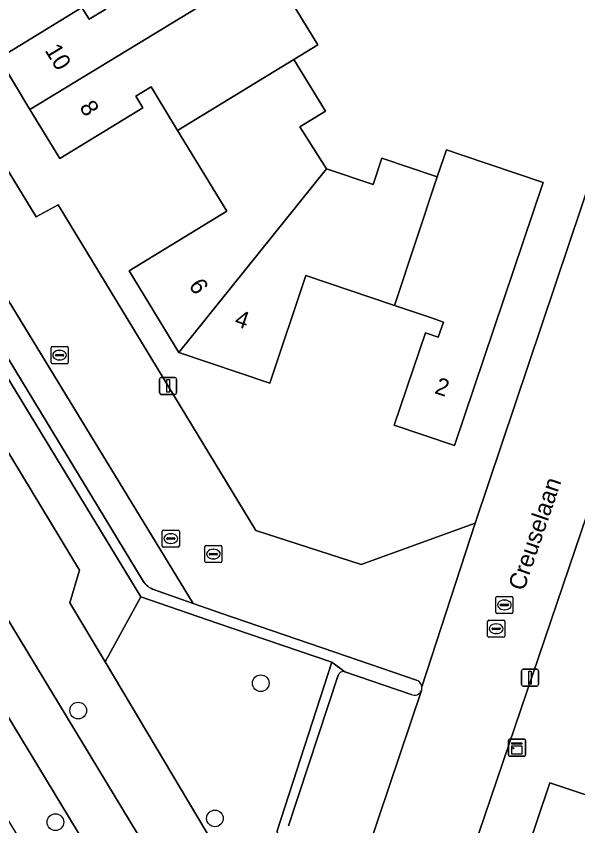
# Model space of a CAD drawing. Extents: x 157767 to 159172, y 387839 to 389425.
# Drawn here: x 158168.15 to 158201.03, y 388301.19 to 388348.56 of the extents above; entities that cross this region are included whole.
import ezdxf

# ---------------------------------------------------------------- set-up
doc = ezdxf.new("R2010")
doc.units = 0
for name, color, linetype in [('IMGEO_Berm_groen', 7, 'Continuous'), ('IMGEO_Boom', 7, 'Continuous'), ('IMGEO_Erf', 7, 'Continuous'), ('IMGEO_Fietspad_gesloten', 7, 'Continuous'), ('IMGEO_Groenvoorziening', 7, 'Continuous'), ('IMGEO_Kast', 7, 'Continuous'), ('IMGEO_Kolk', 7, 'Continuous'), ('IMGEO_Lichtmast', 7, 'Continuous'), ('IMGEO_Muur', 7, 'Continuous'), ('IMGEO_Openbare_ruimte_label', 7, 'Continuous'), ('IMGEO_Pand', 7, 'Continuous'), ('IMGEO_Pand_nummerreeks', 7, 'Continuous'), ('IMGEO_Parkeervlak_open', 7, 'Continuous'), ('IMGEO_Rijbaan_lokaal_open', 7, 'Continuous'), ('IMGEO_Rioolput', 7, 'Continuous'), ('IMGEO_Voetpad_open', 7, 'Continuous')]:
    doc.layers.add(name, color=color, linetype=linetype)

msp = doc.modelspace()

# ---------------------------------------------------------------- linework, layer by layer
at = {"layer": 'IMGEO_Berm_groen'}
msp.add_lwpolyline([(158153.286, 388331.356), (158142.759, 388349.282), (158132.45, 388366.885), (158129.845, 388365.121), (158139.769, 388348), (158157.789, 388317.741), (158173.795, 388291.448), (158178.959, 388283.153), (158180.756, 388284.205), (158178.868, 388289.086), (158165.181, 388311.658)], close=True, dxfattribs=at)
at = {"layer": 'IMGEO_Boom'}
for centre in [(158182.464, 388309.529), (158171.777, 388307.929), (158179.783, 388301.621), (158170.443, 388301.401)]:
    msp.add_circle(centre, 0.489, dxfattribs=at)
at = {"layer": 'IMGEO_Erf'}
for points in [[(158143.742, 388378.793), (158169.317, 388336.817), (158170.612, 388337.516), (158182.172, 388318.47), (158188.347, 388316.482), (158195.026, 388318.901), (158203.621, 388344.484), (158204.506, 388347.12), (158205.279, 388349.421)], [(158182.914, 388351.609), (158185.8, 388346.873), (158184.407, 388346.024), (158186.251, 388342.998), (158184.762, 388342.091), (158186.307, 388339.632), (158189.043, 388338.71), (158189.561, 388340.247), (158192.798, 388339.156), (158193.331, 388340.74), (158194.256, 388340.428), (158198.994, 388338.831), (158193.806, 388323.444), (158190.28, 388324.633), (158192.101, 388330.035), (158192.86, 388329.78), (158193.158, 388330.663), (158192.399, 388330.919), (158190.296, 388331.628), (158185.107, 388333.378), (158182.988, 388327.092), (158177.671, 388328.884), (158174.758, 388333.664), (158180.477, 388337.149), (158177.596, 388341.876), (158176.458, 388343.744), (158176.041, 388344.428), (158175.151, 388343.885), (158175.567, 388343.201), (158170.699, 388340.235), (158168.953, 388343.1), (158167.131, 388346.091), (158171.999, 388349.058), (158172.416, 388348.375), (158173.386, 388348.967)], [(158207.176, 388335.906), (158193.823, 388296.623)], [(158197.134, 388296.971), (158199.379, 388303.704), (158205.746, 388301.581)]]:
    msp.add_lwpolyline(points, dxfattribs=at)
at = {"layer": 'IMGEO_Fietspad_gesloten'}
msp.add_lwpolyline([(158175.742, 388299.912), (158162.359, 388321.986), (158152.031, 388339.346), (158134.936, 388368.569), (158132.45, 388366.885), (158142.759, 388349.282), (158153.286, 388331.356), (158165.181, 388311.658), (158178.868, 388289.086), (158188.453, 388273.59), (158199.34, 388257.164), (158201.801, 388253.451), (158204.172, 388250), (158207.773, 388244.758), (158210.203, 388246.361), (158201.818, 388258.573), (158195.13, 388268.765), (158188.418, 388279.263)], close=True, dxfattribs=at)
at = {"layer": 'IMGEO_Groenvoorziening'}
for points in [[(158150.628, 388348.658), (158152.625, 388348.163), (158154.628, 388344.956), (158154.075, 388343.02), (158156.218, 388339.413), (158158.137, 388338.952), (158160.119, 388335.714), (158159.551, 388333.769), (158163.802, 388326.774), (158165.73, 388326.242), (158171.855, 388316.141), (158171.296, 388314.237), (158173.351, 388310.787), (158175.446, 388314.592), (158129.494, 388390.09)], [(158162.359, 388321.986), (158175.742, 388299.912), (158188.418, 388279.263), (158195.13, 388268.765), (158198.647, 388271.084), (158197.254, 388273.407), (158195.332, 388273.955), (158189.095, 388284.416), (158189.658, 388286.335), (158185.543, 388292.972), (158183.658, 388293.483), (158173.351, 388310.787), (158171.296, 388314.237), (158171.855, 388316.141), (158165.73, 388326.242)]]:
    msp.add_lwpolyline(points, dxfattribs=at)
msp.add_lwpolyline([(158204.079, 388265.917), (158183.553, 388299.72), (158183.422, 388300.898), (158186.634, 388310.76), (158179.922, 388313.047), (158175.446, 388314.592), (158173.351, 388310.787), (158183.658, 388293.483), (158185.543, 388292.972), (158189.658, 388286.335), (158189.095, 388284.416), (158195.332, 388273.955), (158197.254, 388273.407), (158198.647, 388271.084), (158207.528, 388256.281), (158219.17, 388253.347), (158226.854, 388257.889), (158227.06, 388260.07), (158226.561, 388260.197)], close=True, dxfattribs=at)
at = {"layer": 'IMGEO_Kast'}
for p, q in [((158197.037, 388306.26), (158197.878, 388306.26)), ((158197.878, 388306.26), (158197.037, 388306.26)), ((158196.962, 388305.335), (158196.962, 388306.176)), ((158196.962, 388306.176), (158196.962, 388305.335)), ((158197.962, 388306.185), (158197.962, 388305.344)), ((158197.962, 388305.344), (158197.962, 388306.185)), ((158197.887, 388305.26), (158197.046, 388305.26)), ((158197.046, 388305.26), (158197.887, 388305.26))]:
    msp.add_line(p, q, dxfattribs=at)
for points in [[(158197.157, 388306.05), (158197.757, 388306.05), (158197.757, 388305.965), (158197.157, 388305.965), (158197.157, 388306.05)], [(158197.157, 388305.875), (158197.757, 388305.875), (158197.757, 388305.386), (158197.157, 388305.386), (158197.157, 388305.875)]]:
    msp.add_lwpolyline(points, dxfattribs=at)
msp.add_circle((158197.241, 388305.724), 0.0377, dxfattribs=at)
for centre, start, end in [((158197.04, 388306.182), 92.4484, 184.2845), ((158197.04, 388306.182), 92.4484, 184.2845), ((158197.884, 388306.182), 2.4484, 94.2845), ((158197.884, 388306.182), 2.4484, 94.2845), ((158197.04, 388305.338), 182.4484, 274.2845), ((158197.04, 388305.338), 182.4484, 274.2845), ((158197.884, 388305.338), 272.4484, 4.2845), ((158197.884, 388305.338), 272.4484, 4.2845)]:
    msp.add_arc(centre, 0.0779, start, end, dxfattribs=at)
at = {"layer": 'IMGEO_Kolk'}
for p, q in [((158170.188, 388328.299), (158170.188, 388329.151)), ((158170.263, 388329.225), (158171.115, 388329.225)), ((158170.676, 388329.005), (158170.701, 388329.005)), ((158171.189, 388329.151), (158171.189, 388328.299)), ((158170.447, 388328.719), (158170.447, 388328.731)), ((158170.885, 388328.682), (158170.487, 388328.682)), ((158170.49, 388328.768), (158170.888, 388328.768)), ((158170.931, 388328.731), (158170.931, 388328.719)), ((158171.115, 388328.225), (158170.263, 388328.225)), ((158170.699, 388328.445), (158170.674, 388328.445)), ((158179.265, 388317.584), (158180.117, 388317.584)), ((158179.19, 388316.658), (158179.19, 388317.51)), ((158179.449, 388317.078), (158179.449, 388317.09)), ((158179.492, 388317.127), (158179.89, 388317.127)), ((158179.678, 388317.364), (158179.703, 388317.364)), ((158179.933, 388317.09), (158179.933, 388317.078)), ((158180.191, 388317.51), (158180.191, 388316.658)), ((158179.887, 388317.041), (158179.489, 388317.041)), ((158179.701, 388316.804), (158179.676, 388316.804)), ((158180.117, 388316.584), (158179.265, 388316.584)), ((158196.229, 388313.684), (158196.229, 388314.536)), ((158196.304, 388314.61), (158197.156, 388314.61)), ((158196.717, 388314.39), (158196.742, 388314.39)), ((158197.23, 388314.536), (158197.23, 388313.684)), ((158196.488, 388314.104), (158196.488, 388314.116)), ((158196.926, 388314.067), (158196.528, 388314.067)), ((158196.531, 388314.153), (158196.929, 388314.153)), ((158196.74, 388313.83), (158196.715, 388313.83)), ((158196.972, 388314.116), (158196.972, 388314.104)), ((158197.156, 388313.61), (158196.304, 388313.61))]:
    msp.add_line(p, q, dxfattribs=at)
for points in [[(158170.188, 388328.299), (158170.188, 388329.151)], [(158170.263, 388329.225), (158171.115, 388329.225)], [(158171.189, 388329.151), (158171.189, 388328.299)], [(158171.115, 388328.225), (158170.263, 388328.225)], [(158179.265, 388317.584), (158180.117, 388317.584)], [(158179.19, 388316.658), (158179.19, 388317.51)], [(158180.191, 388317.51), (158180.191, 388316.658)], [(158180.117, 388316.584), (158179.265, 388316.584)], [(158196.229, 388313.684), (158196.229, 388314.536)], [(158196.304, 388314.61), (158197.156, 388314.61)], [(158197.23, 388314.536), (158197.23, 388313.684)], [(158197.156, 388313.61), (158196.304, 388313.61)]]:
    msp.add_lwpolyline(points, dxfattribs=at)
for centre, radius, start, end in [((158170.265, 388329.149), 0.0765, 91.552, 178.448), ((158170.265, 388329.149), 0.0765, 91.552, 178.448), ((158171.113, 388329.149), 0.0765, 1.552, 88.448), ((158171.113, 388329.149), 0.0765, 1.552, 88.448), ((158170.487, 388328.728), 0.0403, 85.8775, 175.7526), ((158170.484, 388328.718), 0.0366, 178.938, 274.7102), ((158170.888, 388328.725), 0.043, 264.8664, 352.4533), ((158170.892, 388328.73), 0.0386, 1.7309, 96.639), ((158170.265, 388328.301), 0.0765, 181.552, 268.448), ((158170.265, 388328.301), 0.0765, 181.552, 268.448), ((158171.113, 388328.301), 0.0765, 271.552, 358.448), ((158171.113, 388328.301), 0.0765, 271.552, 358.448), ((158179.267, 388317.508), 0.0765, 91.552, 178.448), ((158179.267, 388317.508), 0.0765, 91.552, 178.448), ((158180.115, 388317.508), 0.0765, 1.552, 88.448), ((158180.115, 388317.508), 0.0765, 1.552, 88.448), ((158179.489, 388317.087), 0.0403, 85.8775, 175.7526), ((158179.894, 388317.089), 0.0386, 1.7309, 96.639), ((158179.267, 388316.66), 0.0765, 181.552, 268.448), ((158179.267, 388316.66), 0.0765, 181.552, 268.448), ((158179.486, 388317.077), 0.0366, 178.938, 274.7102), ((158179.89, 388317.084), 0.043, 264.8664, 352.4533), ((158180.115, 388316.66), 0.0765, 271.552, 358.448), ((158180.115, 388316.66), 0.0765, 271.552, 358.448), ((158196.306, 388314.534), 0.0765, 91.552, 178.448), ((158196.306, 388314.534), 0.0765, 91.552, 178.448), ((158197.154, 388314.534), 0.0765, 1.552, 88.448), ((158197.154, 388314.534), 0.0765, 1.552, 88.448), ((158196.528, 388314.113), 0.0403, 85.8775, 175.7526), ((158196.525, 388314.103), 0.0366, 178.938, 274.7102), ((158196.929, 388314.11), 0.043, 264.8664, 352.4533), ((158196.933, 388314.115), 0.0386, 1.7309, 96.639), ((158196.306, 388313.686), 0.0765, 181.552, 268.448), ((158196.306, 388313.686), 0.0765, 181.552, 268.448), ((158197.154, 388313.686), 0.0765, 271.552, 358.448), ((158197.154, 388313.686), 0.0765, 271.552, 358.448)]:
    msp.add_arc(centre, radius, start, end, dxfattribs=at)
for centre, major_axis, ratio, start_param, end_param in [((158170.675, 388328.725), (-0.387, 0.002), 0.722429, 4.712389, 7.853982), ((158170.7, 388328.725), (-0.39, 0.002), 0.717154, 1.570796, 4.712389), ((158179.677, 388317.084), (-0.387, 0.002), 0.722429, 4.712389, 7.853982), ((158179.702, 388317.084), (-0.39, 0.002), 0.717154, 1.570796, 4.712389), ((158196.716, 388314.11), (-0.387, 0.002), 0.722429, 4.712389, 7.853982), ((158196.741, 388314.11), (-0.39, 0.002), 0.717154, 1.570796, 4.712389)]:
    msp.add_ellipse(centre, major_axis=major_axis, ratio=ratio, start_param=start_param, end_param=end_param, dxfattribs=at)
at = {"layer": 'IMGEO_Lichtmast'}
for p, q in [((158176.544, 388326.524), (158176.544, 388327.324)), ((158176.544, 388327.324), (158176.544, 388326.524)), ((158176.644, 388327.424), (158177.434, 388327.424)), ((158177.434, 388327.424), (158176.644, 388327.424)), ((158177.534, 388327.324), (158177.534, 388326.524)), ((158177.534, 388326.524), (158177.534, 388327.324)), ((158177.434, 388326.424), (158176.644, 388326.424)), ((158176.644, 388326.424), (158177.434, 388326.424)), ((158197.731, 388309.454), (158197.731, 388310.254)), ((158197.731, 388310.254), (158197.731, 388309.454)), ((158197.831, 388310.354), (158198.621, 388310.354)), ((158198.621, 388310.354), (158197.831, 388310.354)), ((158198.721, 388310.254), (158198.721, 388309.454)), ((158198.721, 388309.454), (158198.721, 388310.254)), ((158198.621, 388309.354), (158197.831, 388309.354)), ((158197.831, 388309.354), (158198.621, 388309.354))]:
    msp.add_line(p, q, dxfattribs=at)
for points in [[(158176.964, 388327.299), (158177.114, 388327.299), (158177.114, 388326.549), (158176.964, 388326.549), (158176.964, 388327.299)], [(158198.151, 388310.229), (158198.301, 388310.229), (158198.301, 388309.479), (158198.151, 388309.479), (158198.151, 388310.229)]]:
    msp.add_lwpolyline(points, dxfattribs=at)
for centre, start, end in [((158176.644, 388327.324), 90, 180), ((158176.644, 388327.324), 90, 180), ((158177.434, 388327.324), 0, 90), ((158177.434, 388327.324), 360, 90), ((158176.644, 388326.524), 180, 270), ((158176.644, 388326.524), 180, 270), ((158177.434, 388326.524), 270, 0), ((158177.434, 388326.524), 270, 0), ((158197.831, 388310.254), 90, 180), ((158197.831, 388310.254), 90, 180), ((158198.621, 388310.254), 0, 90), ((158198.621, 388310.254), 360, 90), ((158197.831, 388309.454), 180, 270), ((158197.831, 388309.454), 180, 270), ((158198.621, 388309.454), 270, 0), ((158198.621, 388309.454), 270, 0)]:
    msp.add_arc(centre, 0.1, start, end, dxfattribs=at)
at = {"layer": 'IMGEO_Muur'}
for points in [[(158150.628, 388348.658), (158152.625, 388348.163), (158154.628, 388344.956), (158154.075, 388343.02), (158156.218, 388339.413), (158158.137, 388338.952), (158160.119, 388335.714), (158159.551, 388333.769), (158163.802, 388326.774), (158165.73, 388326.242), (158171.855, 388316.141), (158171.296, 388314.237), (158173.351, 388310.787)], [(158173.351, 388310.787), (158183.658, 388293.483), (158185.543, 388292.972), (158189.658, 388286.335), (158189.095, 388284.416), (158195.332, 388273.955), (158197.254, 388273.407)]]:
    msp.add_lwpolyline(points, dxfattribs=at)
at = {"layer": 'IMGEO_Pand'}
for points in [[(158168.953, 388343.1), (158182.914, 388351.609), (158180.092, 388356.24), (158171.971, 388351.29), (158172.97, 388349.65), (158173.386, 388348.967), (158172.416, 388348.375), (158171.999, 388349.058), (158167.131, 388346.091)], [(158184.407, 388346.024), (158185.8, 388346.873), (158182.914, 388351.609), (158168.953, 388343.1), (158170.699, 388340.235), (158175.567, 388343.201), (158175.151, 388343.885), (158176.041, 388344.428), (158176.458, 388343.744), (158177.596, 388341.876)], [(158186.307, 388339.632), (158184.762, 388342.091), (158186.251, 388342.998), (158184.407, 388346.024), (158177.596, 388341.876), (158180.477, 388337.149), (158174.758, 388333.664), (158177.671, 388328.884)], [(158190.296, 388331.628), (158192.399, 388330.919), (158193.158, 388330.663), (158192.86, 388329.78), (158192.101, 388330.035), (158190.28, 388324.633), (158193.806, 388323.444), (158198.994, 388338.831), (158194.256, 388340.428), (158193.331, 388340.74), (158192.798, 388339.156)], [(158190.296, 388331.628), (158192.798, 388339.156), (158189.561, 388340.247), (158189.043, 388338.71), (158186.307, 388339.632), (158177.671, 388328.884), (158182.988, 388327.092), (158185.107, 388333.378)], [(158215.015, 388304.181), (158207.479, 388306.778), (158205.746, 388301.581), (158199.379, 388303.704), (158197.134, 388296.971), (158211.388, 388298.394), (158211.328, 388298.493), (158212.312, 388301.442), (158213.923, 388300.905)]]:
    msp.add_lwpolyline(points, close=True, dxfattribs=at)
at = {"layer": 'IMGEO_Parkeervlak_open'}
msp.add_lwpolyline([(158178.511, 388314.19), (158165.985, 388334.699), (158163.532, 388335.322), (158175.583, 388315.505), (158175.64, 388315.42), (158175.705, 388315.34), (158175.776, 388315.266), (158175.854, 388315.199), (158175.938, 388315.139), (158176.026, 388315.087), (158176.119, 388315.042), (158176.182, 388315.018)], close=True, dxfattribs=at)
for points in [[(158187.003, 388310.002), (158184.081, 388301.187)], [(158191.263, 388308.871), (158187.395, 388310.197)], [(158188.099, 388297.872), (158191.87, 388309.106)]]:
    msp.add_lwpolyline(points, dxfattribs=at)
for centre, radius, start, end in [((158187.296, 388309.905), 0.308, 71.2002, 161.6958), ((158191.455, 388309.276), 0.448, 244.6326, 337.6952)]:
    msp.add_arc(centre, radius, start, end, dxfattribs=at)
at = {"layer": 'IMGEO_Rijbaan_lokaal_open'}
for points in [[(158170.612, 388337.516), (158169.317, 388336.817), (158143.742, 388378.793), (158144.897, 388379.594), (158135.994, 388394.364), (158141.098, 388415.471), (158153.984, 388423.292), (158153.056, 388425.158), (158180.797, 388442.173), (158182.041, 388442.936), (158183.168, 388447.406), (158193.554, 388453.846), (158206.398, 388461.811), (158203.803, 388466.059), (158203.622, 388465.947), (158177.876, 388450.031)], [(158136.945, 388418.095), (158133.657, 388404.502), (158131.562, 388395.817), (158131.526, 388395.604), (158131.141, 388394.073), (158130.772, 388392.615), (158140.538, 388376.528), (158139.968, 388374.072), (158163.532, 388335.322), (158165.985, 388334.699), (158178.511, 388314.19), (158180.125, 388313.63), (158186.808, 388311.343), (158191.591, 388309.706)], [(158207.176, 388335.906), (158207.267, 388336.175), (158205.991, 388336.615), (158208.134, 388342.968), (158203.621, 388344.484), (158195.026, 388318.901), (158191.9, 388309.316)], [(158191.9, 388309.316), (158195.026, 388318.901), (158188.347, 388316.482), (158182.172, 388318.47), (158170.612, 388337.516)], [(158191.87, 388309.106), (158188.099, 388297.872), (158188.047, 388297.718), (158187.857, 388297.171), (158189.778, 388294.013), (158193.889, 388296.514), (158193.823, 388296.623), (158207.176, 388335.906)]]:
    msp.add_lwpolyline(points, dxfattribs=at)
for centre, radius, start, end in [((158191.449, 388309.276), 0.453, 5.0606, 71.7195), ((158191.468, 388309.271), 0.434, 337.7327, 6.0071)]:
    msp.add_arc(centre, radius, start, end, dxfattribs=at)
at = {"layer": 'IMGEO_Rioolput'}
for p, q in [((158176.699, 388317.566), (158176.699, 388318.418)), ((158176.774, 388318.492), (158177.626, 388318.492)), ((158177.001, 388318.035), (158177.399, 388318.035)), ((158177.187, 388318.272), (158177.212, 388318.272)), ((158177.7, 388318.418), (158177.7, 388317.566)), ((158176.958, 388317.986), (158176.958, 388317.998)), ((158177.396, 388317.949), (158176.998, 388317.949)), ((158177.21, 388317.712), (158177.185, 388317.712)), ((158177.442, 388317.998), (158177.442, 388317.986)), ((158177.626, 388317.492), (158176.774, 388317.492)), ((158195.746, 388312.291), (158195.746, 388313.143)), ((158195.821, 388313.217), (158196.673, 388313.217)), ((158196.234, 388312.997), (158196.259, 388312.997)), ((158196.747, 388313.143), (158196.747, 388312.291)), ((158196.005, 388312.711), (158196.005, 388312.723)), ((158196.443, 388312.674), (158196.045, 388312.674)), ((158196.048, 388312.76), (158196.446, 388312.76)), ((158196.257, 388312.437), (158196.232, 388312.437)), ((158196.489, 388312.723), (158196.489, 388312.711)), ((158196.673, 388312.217), (158195.821, 388312.217))]:
    msp.add_line(p, q, dxfattribs=at)
for points in [[(158176.699, 388317.566), (158176.699, 388318.418)], [(158176.774, 388318.492), (158177.626, 388318.492)], [(158177.7, 388318.418), (158177.7, 388317.566)], [(158177.626, 388317.492), (158176.774, 388317.492)], [(158195.746, 388312.291), (158195.746, 388313.143)], [(158195.821, 388313.217), (158196.673, 388313.217)], [(158196.747, 388313.143), (158196.747, 388312.291)], [(158196.673, 388312.217), (158195.821, 388312.217)]]:
    msp.add_lwpolyline(points, dxfattribs=at)
for centre, radius, start, end in [((158176.776, 388318.416), 0.0765, 91.552, 178.448), ((158176.776, 388318.416), 0.0765, 91.552, 178.448), ((158176.998, 388317.995), 0.0403, 85.8775, 175.7526), ((158177.403, 388317.997), 0.0386, 1.7309, 96.639), ((158177.624, 388318.416), 0.0765, 1.552, 88.448), ((158177.624, 388318.416), 0.0765, 1.552, 88.448), ((158176.776, 388317.568), 0.0765, 181.552, 268.448), ((158176.776, 388317.568), 0.0765, 181.552, 268.448), ((158176.995, 388317.985), 0.0366, 178.938, 274.7102), ((158177.399, 388317.992), 0.043, 264.8664, 352.4533), ((158177.624, 388317.568), 0.0765, 271.552, 358.448), ((158177.624, 388317.568), 0.0765, 271.552, 358.448), ((158195.823, 388313.141), 0.0765, 91.552, 178.448), ((158195.823, 388313.141), 0.0765, 91.552, 178.448), ((158196.671, 388313.141), 0.0765, 1.552, 88.448), ((158196.671, 388313.141), 0.0765, 1.552, 88.448), ((158196.045, 388312.72), 0.0403, 85.8775, 175.7526), ((158196.042, 388312.71), 0.0366, 178.938, 274.7102), ((158196.446, 388312.717), 0.043, 264.8664, 352.4533), ((158196.45, 388312.722), 0.0386, 1.7309, 96.639), ((158195.823, 388312.293), 0.0765, 181.552, 268.448), ((158195.823, 388312.293), 0.0765, 181.552, 268.448), ((158196.671, 388312.293), 0.0765, 271.552, 358.448), ((158196.671, 388312.293), 0.0765, 271.552, 358.448)]:
    msp.add_arc(centre, radius, start, end, dxfattribs=at)
for centre, major_axis, ratio, start_param, end_param in [((158177.186, 388317.992), (-0.387, 0.002), 0.722429, 4.712389, 7.853982), ((158177.211, 388317.992), (-0.39, 0.002), 0.717154, 1.570796, 4.712389), ((158196.233, 388312.717), (-0.387, 0.002), 0.722429, 4.712389, 7.853982), ((158196.258, 388312.717), (-0.39, 0.002), 0.717154, 1.570796, 4.712389)]:
    msp.add_ellipse(centre, major_axis=major_axis, ratio=ratio, start_param=start_param, end_param=end_param, dxfattribs=at)
at = {"layer": 'IMGEO_Voetpad_open'}
for points in [[(158129.494, 388390.09), (158175.446, 388314.592), (158179.922, 388313.047), (158186.634, 388310.76), (158187.395, 388310.197), (158191.263, 388308.871)], [(158180.125, 388313.63), (158178.511, 388314.19), (158176.182, 388315.018), (158176.119, 388315.042), (158176.026, 388315.087), (158175.938, 388315.139), (158175.854, 388315.199), (158175.776, 388315.266), (158175.705, 388315.34), (158175.64, 388315.42), (158175.583, 388315.505), (158163.532, 388335.322), (158139.968, 388374.072)], [(158191.591, 388309.706), (158186.808, 388311.343), (158180.125, 388313.63)], [(158187.395, 388310.197), (158186.634, 388310.76), (158183.422, 388300.898), (158183.553, 388299.72), (158204.079, 388265.917), (158226.561, 388260.197), (158227.06, 388260.07), (158229.533, 388259.494), (158229.644, 388260.394), (158208.258, 388265.567), (158206.891, 388265.879), (158205.034, 388266.328)], [(158184.081, 388301.187), (158187.003, 388310.002)]]:
    msp.add_lwpolyline(points, dxfattribs=at)
for centre, radius, start, end in [((158187.296, 388309.905), 0.308, 71.2002, 161.6958), ((158191.449, 388309.276), 0.453, 5.0606, 71.7195), ((158191.455, 388309.276), 0.448, 244.6326, 337.6952), ((158191.468, 388309.271), 0.434, 337.7327, 6.0071)]:
    msp.add_arc(centre, radius, start, end, dxfattribs=at)

# ---------------------------------------------------------------- texts
at = {"layer": 'IMGEO_Openbare_ruimte_label'}
msp.add_text('Creuselaan', height=1, rotation=71.1667, dxfattribs=at).set_placement((158197.87, 388314.882))
at = {"layer": 'IMGEO_Pand_nummerreeks'}
for s, rotation, p in [('10', 301.3535, (158169.794, 388346.564)), ('8', 301.352, (158171.818, 388343.243)), ('6', 301.3463, (158178.222, 388332.82)), ('4', 341.3714, (158180.873, 388330.464)), ('2', 341.3654, (158192.586, 388326.514))]:
    msp.add_text(s, height=1, rotation=rotation, dxfattribs=at).set_placement(p)

doc.saveas('drawing.dxf')
